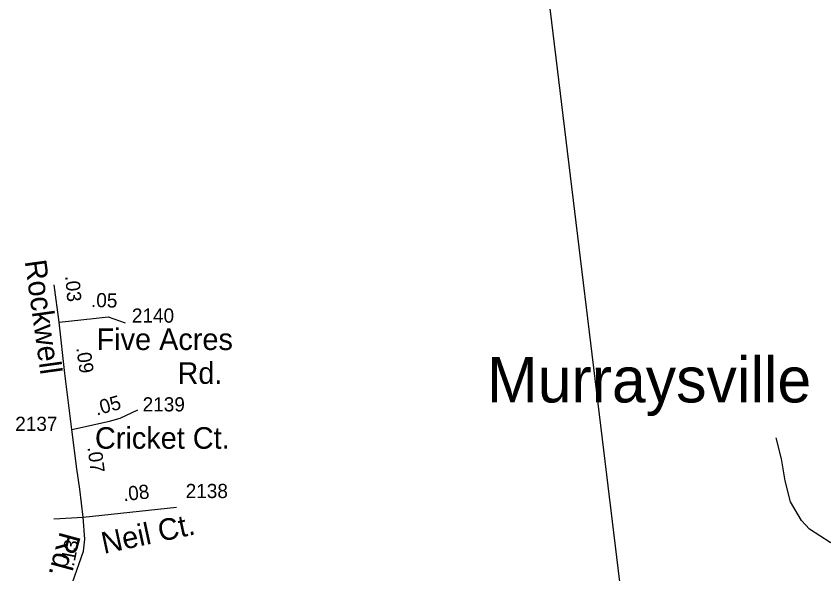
# Model space of a CAD drawing. Extents: x 2290055 to 2389491, y 66597 to 237875.
# Drawn here: x 2345416 to 2348971, y 200736 to 203191 of the extents above; entities that cross this region are included whole.
import ezdxf

# ---------------------------------------------------------------- set-up
doc = ezdxf.new("R2010")
doc.units = 0
for name, color, linetype in [('Exist Civil Demographics City Label', 7, 'Continuous'), ('Exist Road Non-System Type 51', 7, 'Continuous'), ('Exist Road Secondary Mileage Hundredths English Label', 7, 'Continuous'), ('Exist Road Secondary Type 51 Attributed', 7, 'Continuous'), ('Exist Road Secondary Type 51 Label', 7, 'Continuous'), ('Exist Road Secondary Type 51 Number Label', 7, 'Continuous')]:
    doc.layers.add(name, color=color, linetype=linetype)

msp = doc.modelspace()

# ---------------------------------------------------------------- linework, layer by layer
at = {"layer": 'Exist Road Non-System Type 51'}
for p, q in [((2348085.1, 200604.8), (2347738.9, 203446.5)), ((2345581.7, 200978.5), (2345711.7, 200986))]:
    msp.add_line(p, q, dxfattribs=at)
msp.add_lwpolyline([(2349347.6, 200840.8), (2349298.1, 200833.7), (2349215.2, 200832.2), (2349146.4, 200835.3), (2349068.2, 200847.8), (2348997.8, 200874.4), (2348907.1, 200932.3), (2348872.7, 200971.4), (2348824.2, 201052.8), (2348800.7, 201145.2), (2348783.5, 201242.2), (2348760.1, 201334.5)], dxfattribs=at)
at = {"layer": 'Exist Road Secondary Type 51 Attributed'}
for p, q in [((2345604.9, 201843.6), (2345583.2, 202008.1)), ((2345711.7, 200986), (2346121.3, 201029.3))]:
    msp.add_line(p, q, dxfattribs=at)
for points in [[(2345604.9, 201843.6), (2345754.5, 201859.4), (2345821.5, 201867.3), (2345895.4, 201840.7)], [(2345661, 201372), (2345630, 201618.2), (2345604.9, 201843.6)], [(2345661, 201372), (2345826.4, 201407.5), (2345874.5, 201421.6), (2345950.9, 201458.4)], [(2345711.7, 200986), (2345696.4, 201108.1), (2345683.6, 201198.7), (2345661, 201372)], [(2345541.1, 200321.6), (2345577.2, 200454.2), (2345604.2, 200558.2), (2345640.2, 200634.3), (2345664.4, 200698.4), (2345712.7, 200836.3), (2345717.6, 200888.5), (2345711.7, 200986)]]:
    msp.add_lwpolyline(points, dxfattribs=at)

# ---------------------------------------------------------------- texts
at = {"layer": 'Exist Civil Demographics City Label'}
msp.add_text('Murraysville', height=200, dxfattribs=at).set_placement((2347488.4, 201490.6))
at = {"layer": 'Exist Road Secondary Mileage Hundredths English Label'}
for s, rotation, p in [('.03', 274.9242, (2345631.8, 202046.9)), ('.05', 358.668, (2345744.8, 201910.5)), ('.09', 277.9653, (2345680.3, 201730.4)), ('.05', 15.5322, (2345770.8, 201432.3)), ('.07', 277.2496, (2345729.9, 201292.9)), ('.08', 6.3028, (2345889.6, 201055.6)), ('.13', 78.6951, (2345669.9, 200765.5))]:
    msp.add_text(s, height=62.5, rotation=rotation, dxfattribs=at).set_placement(p)
at = {"layer": 'Exist Road Secondary Type 51 Label'}
for s, rotation, p in [('Rockwell', 277.9653, (2345453.5, 202112.6)), ('Neil Ct.', 12.1127, (2345802.3, 200823.4)), ('Rd.', 254.8354, (2345609.6, 200925.7))]:
    msp.add_text(s, height=95, rotation=rotation, dxfattribs=at).set_placement(p)
for s, p in [('Five Acres', (2345770, 201721.3)), ('Rd.', (2346126.1, 201572.4)), ('Cricket Ct.', (2345762.9, 201286.6))]:
    msp.add_text(s, height=95, dxfattribs=at).set_placement(p)
at = {"layer": 'Exist Road Secondary Type 51 Number Label'}
for s, p in [('2140', (2345925.3, 201841.7)), ('2139', (2345972.7, 201450.9)), ('2137', (2345411.9, 201365.2)), ('2138', (2346162, 201069.5))]:
    msp.add_text(s, height=62.5, dxfattribs=at).set_placement(p)

doc.saveas('drawing.dxf')
